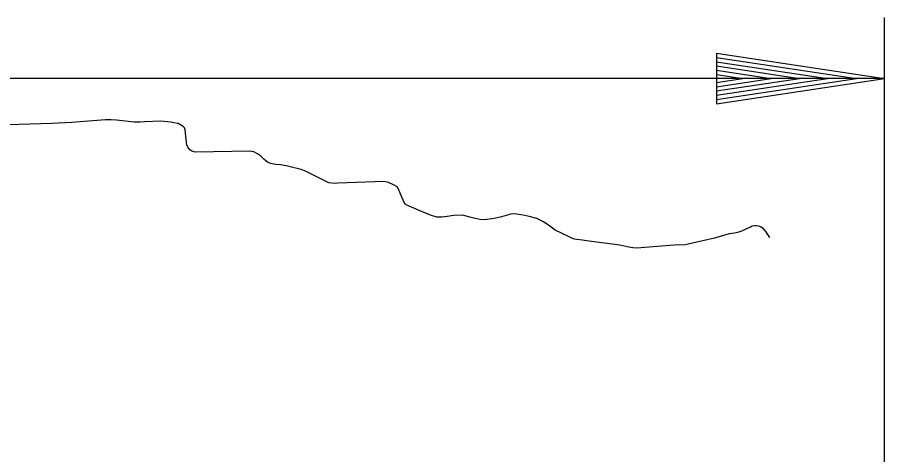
# Model space of a CAD drawing. Extents: x 1671357 to 13005564, y 567358 to 14261451.
# Drawn here: x 12758480.28 to 12758485.91, y 14259880.65 to 14259883.49 of the extents above; entities that cross this region are included whole.
import ezdxf

# ---------------------------------------------------------------- set-up
doc = ezdxf.new("R2010")
doc.units = 0
for name, color, linetype in [('31', 7, 'Continuous'), ('Default', 7, 'Continuous'), ('R_Draft', 7, 'Continuous')]:
    doc.layers.add(name, color=color, linetype=linetype)

msp = doc.modelspace()

# ---------------------------------------------------------------- linework, layer by layer
at = {"layer": '31'}
msp.add_line((12758485.1616, 14259882.0541), (12758485.1616, 14259882.0541), dxfattribs=at)
for points in [[(12758483.5623, 14259882.2056), (12758483.5027, 14259882.2135), (12758483.4817, 14259882.2115), (12758483.4216, 14259882.1947), (12758483.374, 14259882.1828), (12758483.3114, 14259882.1762), (12758483.2809, 14259882.1778), (12758483.242, 14259882.186), (12758483.2159, 14259882.1935), (12758483.1766, 14259882.2041), (12758483.1595, 14259882.2056), (12758483.1114, 14259882.2038), (12758483.0689, 14259882.1961), (12758483.0339, 14259882.1935), (12758483.0017, 14259882.1936), (12758482.9607, 14259882.2055), (12758482.8867, 14259882.2362), (12758482.803, 14259882.2729), (12758482.7957, 14259882.2789), (12758482.7886, 14259882.2873), (12758482.764, 14259882.3488), (12758482.7532, 14259882.3735), (12758482.7434, 14259882.3884), (12758482.7207, 14259882.4031), (12758482.6879, 14259882.4174), (12758482.6601, 14259882.4245), (12758482.3598, 14259882.4129), (12758482.3345, 14259882.4117), (12758482.32, 14259882.4127), (12758482.3018, 14259882.4162), (12758482.1532, 14259882.4884), (12758482.1208, 14259882.502), (12758482.0504, 14259882.5192), (12758482.0237, 14259882.526), (12758481.9862, 14259882.5323), (12758481.954, 14259882.5348), (12758481.9233, 14259882.5411), (12758481.9028, 14259882.5485), (12758481.8935, 14259882.5558), (12758481.8798, 14259882.5686), (12758481.8574, 14259882.59), (12758481.838, 14259882.6042), (12758481.8147, 14259882.6155), (12758481.7884, 14259882.6203), (12758481.435, 14259882.615), (12758481.4123, 14259882.62), (12758481.3992, 14259882.6291), (12758481.3881, 14259882.644), (12758481.38, 14259882.6603), (12758481.3718, 14259882.7374), (12758481.3677, 14259882.76), (12758481.3652, 14259882.7713), (12758481.3557, 14259882.7805), (12758481.3224, 14259882.7998), (12758481.295, 14259882.8055), (12758481.2771, 14259882.8087), (12758481.2099, 14259882.815), (12758481.1037, 14259882.8111), (12758481.076, 14259882.8091), (12758481.0368, 14259882.81), (12758480.9222, 14259882.8211), (12758480.8876, 14259882.8245), (12758480.8508, 14259882.8231), (12758480.6338, 14259882.806), (12758480.5022, 14259882.8006), (12758478.8756, 14259882.7513)], [(12758484.8981, 14259882.0849), (12758484.8023, 14259882.0563), (12758484.7272, 14259882.0384), (12758484.6609, 14259882.0229), (12758484.6126, 14259882.0123), (12758484.5411, 14259882.0107), (12758484.298, 14259881.9923), (12758484.2735, 14259881.9926), (12758484.2469, 14259881.998), (12758484.1897, 14259882.0118), (12758483.9729, 14259882.0389), (12758483.9595, 14259882.0403), (12758483.9469, 14259882.0438), (12758483.9096, 14259882.0467), (12758483.8941, 14259882.0494), (12758483.8774, 14259882.057), (12758483.8558, 14259882.0674), (12758483.8097, 14259882.0877), (12758483.7686, 14259882.1082), (12758483.7339, 14259882.1344), (12758483.6938, 14259882.1621), (12758483.6497, 14259882.1831), (12758483.5999, 14259882.1966), (12758483.5623, 14259882.2056)], [(12758485.1613, 14259882.0597), (12758485.1353, 14259882.1), (12758485.1208, 14259882.1164), (12758485.1062, 14259882.1284), (12758485.0913, 14259882.134), (12758485.0729, 14259882.1366), (12758485.0625, 14259882.1367), (12758485.0476, 14259882.1333), (12758485.0367, 14259882.1283), (12758485.0099, 14259882.1166), (12758484.9934, 14259882.1088), (12758484.9743, 14259882.0992), (12758484.952, 14259882.0937), (12758484.9338, 14259882.0888), (12758484.9171, 14259882.0867), (12758484.8981, 14259882.0849)]]:
    msp.add_lwpolyline(points, dxfattribs=at)
at = {"layer": 'Default'}
for p, q in [((12758485.9073, 14259879.8021), (12758485.9073, 14259883.4893)), ((12758485.9073, 14259883.0928), (12758465.0065, 14259883.0928))]:
    msp.add_line(p, q, dxfattribs=at)
at = {"layer": 'R_Draft'}
for p, q in [((12758484.8152, 14259883.2565), (12758485.9073, 14259883.0928)), ((12758484.8152, 14259883.2565), (12758484.8152, 14259882.9289)), ((12758484.8152, 14259883.2293), (12758485.7249, 14259883.0928)), ((12758484.8152, 14259883.2014), (12758485.5372, 14259883.0928)), ((12758484.8152, 14259883.1741), (12758485.3553, 14259883.0928)), ((12758484.8152, 14259883.1457), (12758485.1703, 14259883.0928)), ((12758484.8152, 14259883.1184), (12758484.9877, 14259883.0928)), ((12758484.8152, 14259882.9289), (12758485.9073, 14259883.0928)), ((12758484.8152, 14259883.0392), (12758485.1703, 14259883.0928)), ((12758484.8152, 14259882.9841), (12758485.5372, 14259883.0928)), ((12758484.8152, 14259882.9563), (12758485.7249, 14259883.0928)), ((12758484.8152, 14259883.0115), (12758485.3553, 14259883.0928)), ((12758484.8152, 14259883.0672), (12758484.9877, 14259883.0928))]:
    msp.add_line(p, q, dxfattribs=at)

doc.saveas('drawing.dxf')
